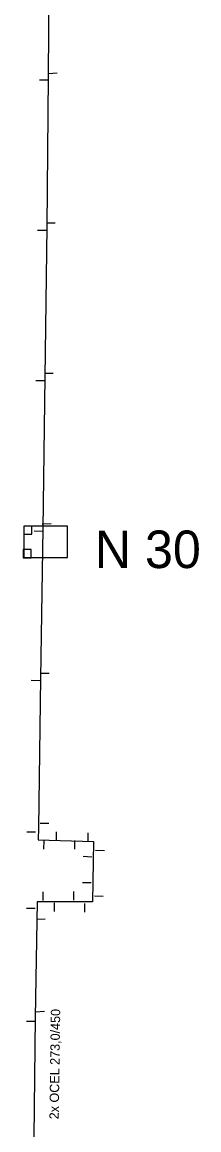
# Model space of a CAD drawing. Extents: x -642943 to -623314, y -1138561 to -1113539.
# Drawn here: x -641910.3 to -641896.2, y -1115360 to -1115271.6 of the extents above; entities that cross this region are included whole.
import ezdxf

# ---------------------------------------------------------------- set-up
doc = ezdxf.new("R2010")
doc.units = 0
for name, color, linetype in [('horkovod dimenze', 7, 'Continuous'), ('horkovod předisol', 7, 'Continuous'), ('horkovod sváry', 7, 'Continuous'), ('horkovod trasa', 7, 'Continuous'), ('horkovod číslo šachty', 7, 'Continuous'), ('horkovod šachty', 7, 'Continuous')]:
    doc.layers.add(name, color=color, linetype=linetype)

# ---------------------------------------------------------------- blocks, each defined once
blk = doc.blocks.new('SPH_2')
at = {"layer": 'horkovod sváry'}
blk.add_line((-0.0001, -0.0349), (0.0001, 0.0349), dxfattribs=at)
blk = doc.blocks.new('SPH_1')
at = {"layer": 'horkovod sváry'}
blk.add_line((0.0001, -0.035), (-0.0001, 0.035), dxfattribs=at)
blk = doc.blocks.new('POINT_DISPLAY')
blk.add_line((0, 0), (0, 0))

msp = doc.modelspace()

# ---------------------------------------------------------------- linework, layer by layer
at = {"layer": 'horkovod předisol'}
for points in [[(-641907.929, -1115251.944), (-641908.036, -1115259.837), (-641905.086, -1115259.84), (-641905.066, -1115263.142), (-641908.132, -1115263.108), (-641908.151, -1115264.833), (-641908.228, -1115275.949), (-641908.351, -1115287.94), (-641908.504, -1115299.961), (-641908.674, -1115312.062), (-641908.846, -1115323.946), (-641909.017, -1115335.916)], [(-641909.017, -1115335.916), (-641909.031, -1115336.874), (-641904.614, -1115337.028), (-641904.684, -1115341.841), (-641909.128, -1115341.841), (-641909.273, -1115351.04), (-641909.406, -1115363.034), (-641909.609, -1115375.108), (-641909.781, -1115387.043), (-641909.924, -1115398.951), (-641910.136, -1115411.03), (-641910.317, -1115424.128), (-641906.385, -1115424.004), (-641906.308, -1115428.047), (-641910.259, -1115428.047), (-641910.271, -1115433.824)]]:
    msp.add_lwpolyline(points, dxfattribs=at)
at = {"layer": 'horkovod trasa'}
for points in [[(-641907.929, -1115251.944), (-641908.036, -1115259.837), (-641905.086, -1115259.84), (-641905.066, -1115263.142), (-641908.132, -1115263.108), (-641908.151, -1115264.833), (-641908.228, -1115275.949), (-641908.351, -1115287.94), (-641908.504, -1115299.961), (-641908.674, -1115312.062), (-641908.846, -1115323.946), (-641909.017, -1115335.916)], [(-641909.017, -1115335.916), (-641909.031, -1115336.874), (-641904.614, -1115337.028), (-641904.684, -1115341.841), (-641909.128, -1115341.841), (-641909.273, -1115351.04), (-641909.406, -1115363.034), (-641909.609, -1115375.108), (-641909.781, -1115387.043), (-641909.924, -1115398.951), (-641910.136, -1115411.03), (-641910.317, -1115424.128), (-641906.385, -1115424.004), (-641906.308, -1115428.047), (-641910.259, -1115428.047), (-641910.271, -1115433.824)]]:
    msp.add_lwpolyline(points, dxfattribs=at)
at = {"layer": 'horkovod šachty'}
for p, q in [((-641910.184, -1115311.84), (-641910.184, -1115312.49)), ((-641909.534, -1115311.84), (-641910.184, -1115311.84)), ((-641909.534, -1115312.49), (-641909.534, -1115311.84)), ((-641910.184, -1115312.49), (-641909.534, -1115312.49)), ((-641910.244, -1115313.71), (-641910.244, -1115314.36)), ((-641909.594, -1115313.71), (-641910.244, -1115313.71)), ((-641910.244, -1115314.36), (-641909.594, -1115314.36)), ((-641909.594, -1115314.36), (-641909.594, -1115313.71))]:
    msp.add_line(p, q, dxfattribs=at)
msp.add_lwpolyline([(-641906.689, -1115314.34), (-641906.689, -1115311.84), (-641910.189, -1115311.84), (-641910.189, -1115314.34), (-641906.689, -1115314.34)], dxfattribs=at)

# ---------------------------------------------------------------- block references
at = {"layer": 'horkovod sváry'}
for name, p, xscale, yscale, rotation in [('SPH_2', (-641908.59, -1115276.21), 9.999982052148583, 9.999982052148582, -89.03251838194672), ('SPH_2', (-641907.86, -1115275.68), 10.000014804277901, 10.000014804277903, -86.5895612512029), ('SPH_2', (-641908.025, -1115287.661), 9.999987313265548, 9.999987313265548, 90.14914419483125), ('SPH_2', (-641908.735, -1115288.241), 9.999987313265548, 9.999987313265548, 90.14914419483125), ('SPH_2', (-641908.88, -1115300.24), 10.000006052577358, 10.000006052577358, 88.48437336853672), ('SPH_2', (-641908.19, -1115299.66), 9.999987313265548, 9.999987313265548, 90.14914419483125), ('SPH_2', (-641908.36, -1115311.67), 10.000022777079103, 10.000022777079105, 91.04166062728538), ('SPH_2', (-641909, -1115312.25), 10.000011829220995, 10.000011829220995, 88.31141731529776), ('SPH_2', (-641909.25, -1115324.18), 9.999999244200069, 9.999999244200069, 89.19902608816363), ('SPH_2', (-641908.5, -1115323.61), 10.000001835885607, 10.000001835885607, 91.13372701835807), ('SPH_2', (-641908.53, -1115335.58), 9.99998345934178, 9.999983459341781, 90.48345668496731), ('SPH_2', (-641909.6, -1115336.26), 10.000010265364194, 10.000010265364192, 89.8068332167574), ('SPH_2', (-641905.09, -1115338.25), 10.000002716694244, 10.000002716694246, 86.07356515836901), ('SPH_1', (-641904.1, -1115337.75), 10.000020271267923, 10.000020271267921, 87.17793853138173), ('SPH_2', (-641905.14, -1115340.31), 9.999977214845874, 9.999977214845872, 89.38153324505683), ('SPH_2', (-641904.2, -1115341.39), 9.999996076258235, 9.999996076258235, 88.40777069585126), ('SPH_2', (-641909.62, -1115342.36), 10.000021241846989, 10.000021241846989, 88.84732831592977), ('SPH_2', (-641908.82, -1115343.23), 9.999984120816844, 9.999984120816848, 90.41595286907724), ('SPH_2', (-641908.89, -1115350.61), 10.000013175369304, 10.0000131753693, 93.09029224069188), ('SPH_2', (-641909.62, -1115351.38), 10.000017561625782, 10.000017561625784, 90.47491700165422)]:
    msp.add_blockref(name, p, dxfattribs=dict(at, xscale=xscale, yscale=yscale, rotation=rotation))
at = {"layer": 'horkovod sváry', "xscale": 10, "yscale": 10}
for p in [(-641907.57, -1115336.6), (-641905.05, -1115336.66), (-641908.57, -1115337.29), (-641906.1, -1115337.29), (-641908.64, -1115341.39), (-641906.19, -1115341.35), (-641907.74, -1115342.26), (-641905.31, -1115342.31)]:
    msp.add_blockref('SPH_2', p, dxfattribs=at)
at = {"layer": 'horkovod šachty'}
for p in [(-641909.854, -1115312.16), (-641909.914, -1115314.03)]:
    msp.add_blockref('POINT_DISPLAY', p, dxfattribs=at)

# ---------------------------------------------------------------- texts
at = {"layer": 'horkovod dimenze'}
msp.add_text('2x OCEL 273,0/450', height=0.75, rotation=89.2221, dxfattribs=at).set_placement((-641907.392, -1115359.197))
at = {"layer": 'horkovod číslo šachty'}
msp.add_text('N 30', height=3, dxfattribs=at).set_placement((-641904.516, -1115315.19))

doc.saveas('drawing.dxf')
